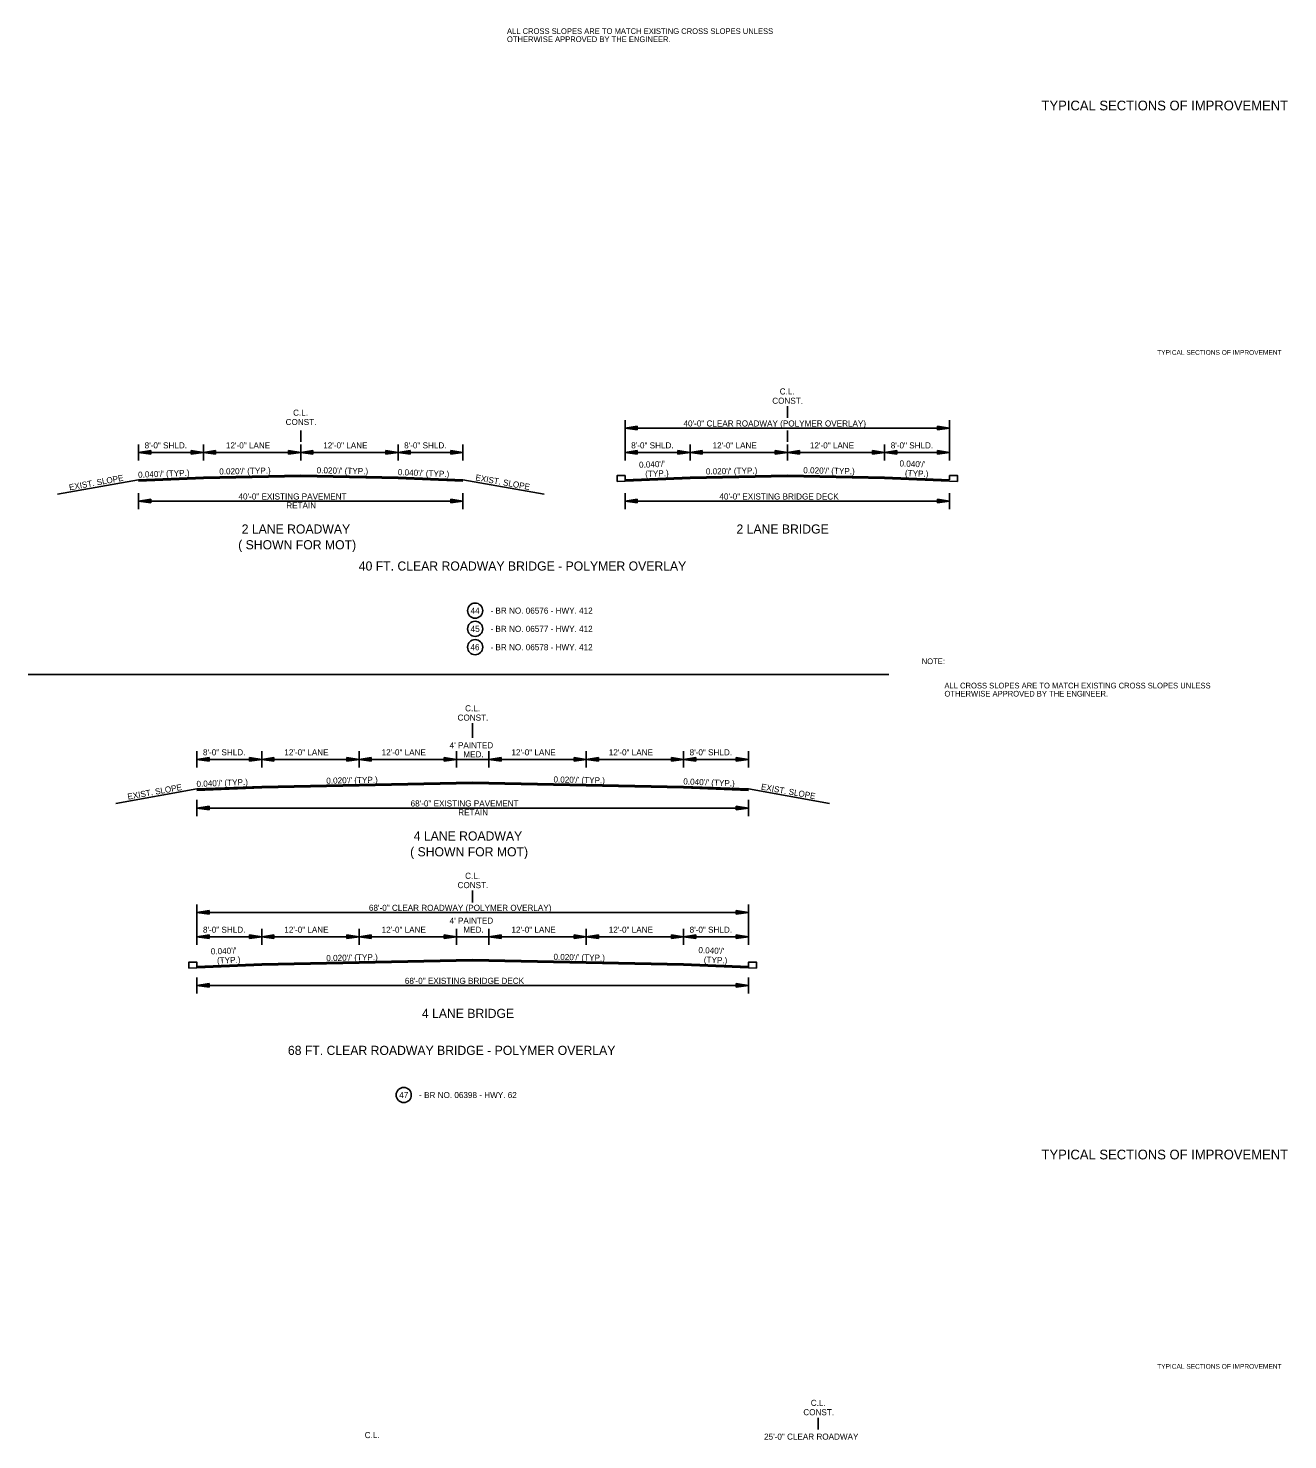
# Model space of a CAD drawing. Extents: x 550980 to 1930787, y -1972975 to 596640.
# Drawn here: x 550993 to 552546, y -1965821 to -1964081 of the extents above; entities that cross this region are included whole.
import ezdxf

# ---------------------------------------------------------------- set-up
doc = ezdxf.new("R2010")
doc.units = 0
for name, color, linetype in [('R_Border', 7, 'Continuous'), ('R_Border Notes', 7, 'Continuous'), ('R_Draft', 7, 'Continuous'), ('S_AREA_CALC', 7, 'Continuous')]:
    doc.layers.add(name, color=color, linetype=linetype)

# ---------------------------------------------------------------- blocks, each defined once
blk = doc.blocks.new('BPPOLY')
at = {"layer": 'R_Border'}
blk.add_circle((0, 0), 9.34, dxfattribs=at)
blk = doc.blocks.new('ARROW')
at = {"layer": 'R_Draft'}
for p, q in [((-2, 0.3), (0, 0)), ((-2, 0.3), (-2, -0.3)), ((-2, 0.25), (-0.334, 0)), ((-2, 0.199), (-0.678, 0)), ((-2, 0.149), (-1.011, 0)), ((-2, 0.097), (-1.35, 0)), ((-2, 0.047), (-1.684, 0)), ((-2, -0.3), (0, 0)), ((-2, -0.098), (-1.35, 0)), ((-2, -0.199), (-0.678, 0)), ((-2, -0.25), (-0.334, 0)), ((-2, -0.149), (-1.011, 0)), ((-2, -0.047), (-1.684, 0))]:
    blk.add_line(p, q, dxfattribs=at)

msp = doc.modelspace()

# ---------------------------------------------------------------- linework, layer by layer
at = {"layer": 'R_Border'}
for p, q in [((551928.9, -1964546.8), (551928.9, -1964561.3)), ((551328.9, -1964576.8), (551328.9, -1964590.8)), ((551728.9, -1964563.8), (551728.9, -1964613.8)), ((551728.9, -1964573.8), (552128.9, -1964573.8)), ((551928.9, -1964576.8), (551928.9, -1964590.8)), ((552128.9, -1964563.8), (552128.9, -1964613.8)), ((551128.9, -1964593.8), (551128.9, -1964613.8)), ((551208.9, -1964593.8), (551208.9, -1964613.8)), ((551328.9, -1964593.8), (551328.9, -1964613.8)), ((551448.9, -1964593.8), (551448.9, -1964613.8)), ((551528.9, -1964593.8), (551528.9, -1964613.8)), ((551808.9, -1964593.8), (551808.9, -1964613.8)), ((551928.9, -1964593.8), (551928.9, -1964613.8)), ((552048.9, -1964593.8), (552048.9, -1964613.8)), ((551128.9, -1964603.8), (551528.9, -1964603.8)), ((551328.1, -1964604.1), (551328.1, -1964604.1)), ((551728.9, -1964603.8), (552128.9, -1964603.8)), ((551128.9, -1964637.4), (551028.9, -1964655.4)), ((551528.9, -1964637.4), (551628.9, -1964655.4)), ((551128.9, -1964653.8), (551128.9, -1964673.8)), ((551128.9, -1964663.8), (551528.9, -1964663.8)), ((551528.9, -1964653.8), (551528.9, -1964673.8)), ((551728.9, -1964653.8), (551728.9, -1964673.8)), ((551728.9, -1964663.8), (552128.9, -1964663.8)), ((552128.9, -1964653.8), (552128.9, -1964673.8)), ((550992.9, -1964877.6), (552054.2, -1964877.6)), ((551540.9, -1964937.4), (551540.9, -1964955.6)), ((551200.9, -1964972.2), (551200.9, -1964992.2)), ((551280.9, -1964972.2), (551280.9, -1964992.2)), ((551400.9, -1964972.2), (551400.9, -1964992.2)), ((551520.9, -1964972.2), (551520.9, -1964992.2)), ((551560.9, -1964972.2), (551560.9, -1964992.2)), ((551680.9, -1964972.2), (551680.9, -1964992.2)), ((551800.9, -1964972.2), (551800.9, -1964992.2)), ((551880.9, -1964972.2), (551880.9, -1964992.2)), ((551200.9, -1964982.2), (551880.9, -1964982.2)), ((551200.9, -1965018.6), (551100.9, -1965036.6)), ((551880.9, -1965018.6), (551980.9, -1965036.6)), ((551200.9, -1965032.2), (551200.9, -1965052.2)), ((551200.9, -1965042.2), (551880.9, -1965042.2)), ((551880.9, -1965032.2), (551880.9, -1965052.2)), ((551540.9, -1965143.9), (551540.9, -1965158.4)), ((551200.9, -1965160.9), (551200.9, -1965210.9)), ((551880.9, -1965160.9), (551880.9, -1965210.9)), ((551200.9, -1965170.9), (551880.9, -1965170.9)), ((551200.9, -1965200.9), (551880.9, -1965200.9)), ((551280.9, -1965190.9), (551280.9, -1965210.9)), ((551400.9, -1965190.9), (551400.9, -1965210.9)), ((551520.9, -1965190.9), (551520.9, -1965210.9)), ((551560.9, -1965190.9), (551560.9, -1965210.9)), ((551680.9, -1965190.9), (551680.9, -1965210.9)), ((551800.9, -1965190.9), (551800.9, -1965210.9)), ((551200.9, -1965250.9), (551200.9, -1965270.9)), ((551880.9, -1965250.9), (551880.9, -1965270.9)), ((551200.9, -1965260.9), (551880.9, -1965260.9)), ((551967.1, -1965793.7), (551967.1, -1965808.2))]:
    msp.add_line(p, q, dxfattribs=at)
for points in [[(551128.9, -1964637.4), (551208.9, -1964634.2), (551328.9, -1964631.8), (551448.9, -1964634.2), (551528.9, -1964637.4)], [(551128.9, -1964637.7), (551208.9, -1964634.5), (551328.9, -1964632.1), (551448.9, -1964634.5), (551528.9, -1964637.7)], [(551128.9, -1964638), (551208.9, -1964634.8), (551328.9, -1964632.4), (551448.9, -1964634.8), (551528.9, -1964638)], [(551128.9, -1964638.3), (551208.9, -1964635.1), (551328.9, -1964632.7), (551448.9, -1964635.1), (551528.9, -1964638.3)], [(551128.9, -1964638.6), (551208.9, -1964635.4), (551328.9, -1964633), (551448.9, -1964635.4), (551528.9, -1964638.6)], [(551128.9, -1964638.9), (551208.9, -1964635.7), (551328.9, -1964633.3), (551448.9, -1964635.7), (551528.9, -1964638.9)], [(551128.9, -1964639.2), (551208.9, -1964636), (551328.9, -1964633.6), (551448.9, -1964636), (551528.9, -1964639.2)], [(551728.9, -1964638.9), (551728.9, -1964632.4), (551718.9, -1964632.4), (551718.9, -1964639.6)], [(551718.9, -1964639.6), (551808.9, -1964636), (551928.9, -1964633.6), (552048.9, -1964636), (552138.9, -1964639.6)], [(551728.9, -1964637.4), (551808.9, -1964634.2), (551928.9, -1964631.8), (552048.9, -1964634.2), (552128.9, -1964637.4)], [(551728.9, -1964637.7), (551808.9, -1964634.5), (551928.9, -1964632.1), (552048.9, -1964634.5), (552128.9, -1964637.7)], [(551728.9, -1964638), (551808.9, -1964634.8), (551928.9, -1964632.4), (552048.9, -1964634.8), (552128.9, -1964638)], [(551728.9, -1964638.3), (551808.9, -1964635.1), (551928.9, -1964632.7), (552048.9, -1964635.1), (552128.9, -1964638.3)], [(551728.9, -1964638.6), (551808.9, -1964635.4), (551928.9, -1964633), (552048.9, -1964635.4), (552128.9, -1964638.6)], [(551728.9, -1964638.9), (551808.9, -1964635.7), (551928.9, -1964633.3), (552048.9, -1964635.7), (552128.9, -1964638.9)], [(552128.9, -1964637.4), (552128.9, -1964632.4), (552138.9, -1964632.4), (552138.9, -1964639.6)], [(551200.9, -1965018.6), (551280.9, -1965015.4), (551540.9, -1965010.2), (551800.9, -1965015.4), (551880.9, -1965018.6)], [(551200.9, -1965018.9), (551280.9, -1965015.7), (551540.9, -1965010.5), (551800.9, -1965015.7), (551880.9, -1965018.9)], [(551200.9, -1965019.2), (551280.9, -1965016), (551540.9, -1965010.8), (551800.9, -1965016), (551880.9, -1965019.2)], [(551200.9, -1965019.5), (551280.9, -1965016.3), (551540.9, -1965011.1), (551800.9, -1965016.3), (551880.9, -1965019.5)], [(551200.9, -1965019.8), (551280.9, -1965016.6), (551540.9, -1965011.4), (551800.9, -1965016.6), (551880.9, -1965019.8)], [(551200.9, -1965020.1), (551280.9, -1965016.9), (551540.9, -1965011.7), (551800.9, -1965016.9), (551880.9, -1965020.1)], [(551200.9, -1965020.4), (551280.9, -1965017.2), (551540.9, -1965012), (551800.9, -1965017.2), (551880.9, -1965020.4)], [(551190.9, -1965239.5), (551280.9, -1965235.9), (551540.9, -1965230.7), (551800.9, -1965235.9), (551890.9, -1965239.5)], [(551200.9, -1965238.8), (551200.9, -1965232.3), (551190.9, -1965232.3), (551190.9, -1965239.5)], [(551200.9, -1965237.3), (551280.9, -1965234.1), (551540.9, -1965228.9), (551800.9, -1965234.1), (551880.9, -1965237.3)], [(551200.9, -1965237.6), (551280.9, -1965234.4), (551540.9, -1965229.2), (551800.9, -1965234.4), (551880.9, -1965237.6)], [(551200.9, -1965237.9), (551280.9, -1965234.7), (551540.9, -1965229.5), (551800.9, -1965234.7), (551880.9, -1965237.9)], [(551200.9, -1965238.2), (551280.9, -1965235), (551540.9, -1965229.8), (551800.9, -1965235), (551880.9, -1965238.2)], [(551200.9, -1965238.5), (551280.9, -1965235.3), (551540.9, -1965230.1), (551800.9, -1965235.3), (551880.9, -1965238.5)], [(551200.9, -1965238.8), (551280.9, -1965235.6), (551540.9, -1965230.4), (551800.9, -1965235.6), (551880.9, -1965238.8)], [(551880.9, -1965239.5), (551880.9, -1965232.3), (551890.9, -1965232.3), (551890.9, -1965239.5)]]:
    msp.add_lwpolyline(points, dxfattribs=at)

# ---------------------------------------------------------------- block references
at = {"layer": 'R_Border', "xscale": 7.5, "yscale": 7.5, "rotation": 180}
for p in [(551728.9, -1964573.8), (551128.9, -1964603.8), (551208.9, -1964603.8), (551328.9, -1964603.8), (551448.9, -1964603.8), (551728.9, -1964603.8), (551808.9, -1964603.8), (551928.9, -1964603.8), (552048.9, -1964603.8), (551128.9, -1964663.8), (551728.9, -1964663.8), (551200.9, -1964982.2), (551280.9, -1964982.2), (551400.9, -1964982.2), (551560.9, -1964982.2), (551680.9, -1964982.2), (551800.9, -1964982.2), (551200.9, -1965042.2), (551200.9, -1965170.9), (551200.9, -1965200.9), (551280.9, -1965200.9), (551400.9, -1965200.9), (551560.9, -1965200.9), (551680.9, -1965200.9), (551800.9, -1965200.9), (551200.9, -1965260.9)]:
    msp.add_blockref('ARROW', p, dxfattribs=at)
at = {"layer": 'R_Border', "xscale": 7.5, "yscale": 7.5}
for p in [(552128.9, -1964573.8), (551208.9, -1964603.8), (551328.9, -1964603.8), (551448.9, -1964603.8), (551528.9, -1964603.8), (551808.9, -1964603.8), (551928.9, -1964603.8), (552048.9, -1964603.8), (552128.9, -1964603.8), (551528.9, -1964663.8), (552128.9, -1964663.8), (551280.9, -1964982.2), (551400.9, -1964982.2), (551520.9, -1964982.2), (551680.9, -1964982.2), (551800.9, -1964982.2), (551880.9, -1964982.2), (551880.9, -1965042.2), (551880.9, -1965170.9), (551280.9, -1965200.9), (551400.9, -1965200.9), (551520.9, -1965200.9), (551680.9, -1965200.9), (551800.9, -1965200.9), (551880.9, -1965200.9), (551880.9, -1965260.9)]:
    msp.add_blockref('ARROW', p, dxfattribs=at)
at = {"layer": 'R_Border'}
for p in [(551543.9, -1964798.8), (551543.9, -1964821.3), (551543.9, -1964843.8), (551455.9, -1965395.9)]:
    msp.add_blockref('BPPOLY', p, dxfattribs=at)

# ---------------------------------------------------------------- texts
for s, height, rotation, p in [('TYPICAL SECTIONS OF IMPROVEMENT', 12, 360, (552242.3, -1964182.1)), ("0.040'/' (TYP.)", 7.5, 2.2916, (551128.5, -1964635)), ("0.020'/' (TYP.)", 7.5, 1.1458, (551228.5, -1964631)), ("0.020'/' (TYP.)", 7.5, 358.8542, (551348.5, -1964629.4)), ("0.040'/' (TYP.)", 7.5, 357.7084, (551448.5, -1964631.7)), ("0.040'/'", 7.5, 2.2916, (551746.2, -1964622.8)), ('(TYP.)', 7.5, 2.2916, (551753.8, -1964634)), ("0.020'/' (TYP.)", 7.5, 1.1458, (551828.5, -1964631)), ("0.020'/' (TYP.)", 7.5, 358.8542, (551948.5, -1964629.4)), ("0.040'/'", 7.5, 357.7084, (552067.1, -1964621)), ('(TYP.)', 7.5, 357.7084, (552073.8, -1964632.8)), ('EXIST. SLOPE', 7.5, 10.204, (551043.9, -1964650.6)), ('EXIST. SLOPE', 7.5, 349.796, (551543.9, -1964638.1)), ('EXIST. SLOPE', 7.5, 10.204, (551116, -1965031.9)), ("0.040'/' (TYP.)", 7.5, 2.2916, (551200.5, -1965016.2)), ("0.020'/' (TYP.)", 7.5, 1.1458, (551360.5, -1965012.2)), ("0.020'/' (TYP.)", 7.5, 358.8542, (551640.5, -1965010.6)), ("0.040'/' (TYP.)", 7.5, 357.7084, (551800.5, -1965013)), ('EXIST. SLOPE', 7.5, 349.796, (551896, -1965019.3)), ("0.040'/'", 7.5, 2.2916, (551218.2, -1965222.7)), ("0.040'/'", 7.5, 357.7084, (551819.1, -1965220.9)), ('(TYP.)', 7.5, 2.2916, (551225.8, -1965233.9)), ("0.020'/' (TYP.)", 7.5, 1.1458, (551360.5, -1965230.9)), ("0.020'/' (TYP.)", 7.5, 358.8542, (551640.5, -1965229.3)), ('(TYP.)', 7.5, 357.7084, (551825.8, -1965232.7)), ('TYPICAL SECTIONS OF IMPROVEMENT', 12, 360, (552242.3, -1965475.3))]:
    msp.add_text(s, height=height, rotation=rotation, dxfattribs=at).set_placement(p)
for s, height, p in [('C.L.', 7.5, (551919.5, -1964532.3)), ('CONST.', 7.5, (551910.3, -1964543.8)), ('C.L.', 7.5, (551319.5, -1964558.5)), ('CONST.', 7.5, (551310.3, -1964570)), ('40\'-0" CLEAR ROADWAY (POLYMER OVERLAY)', 7.5, (551800.9, -1964571.8)), ('8\'-0" SHLD.', 7.5, (551136.4, -1964598.8)), ('12\'-0" LANE', 7.5, (551236.7, -1964598.8)), ('12\'-0" LANE', 7.5, (551356.7, -1964598.8)), ('8\'-0" SHLD.', 7.5, (551456.4, -1964598.8)), ('8\'-0" SHLD.', 7.5, (551736.4, -1964598.8)), ('12\'-0" LANE', 7.5, (551836.7, -1964598.8)), ('12\'-0" LANE', 7.5, (551956.7, -1964598.8)), ('8\'-0" SHLD.', 7.5, (552056.4, -1964598.8)), ('40\'-0" EXISTING PAVEMENT', 7.5, (551252.2, -1964661.8)), ('40\'-0" EXISTING BRIDGE DECK', 7.5, (551845.1, -1964661.8)), ('RETAIN', 7.5, (551311.1, -1964672.8)), ('2 LANE ROADWAY', 11.25, (551256.1, -1964703.8)), ('2 LANE BRIDGE', 11.25, (551866.2, -1964703.8)), ('( SHOWN FOR MOT)', 11.25, (551251.8, -1964723.2)), ('40 FT. CLEAR ROADWAY BRIDGE - POLYMER OVERLAY', 11.25, (551400.5, -1964749.4)), ('44', 7.5, (551538.4, -1964802.5)), ('- BR NO. 06576 - HWY. 412', 7.5, (551562.9, -1964802.5)), ('45', 7.5, (551538.4, -1964825)), ('- BR NO. 06577 - HWY. 412', 7.5, (551562.9, -1964825)), ('46', 7.5, (551538.2, -1964847.6)), ('- BR NO. 06578 - HWY. 412', 7.5, (551562.9, -1964847.6)), ('C.L.', 7.5, (551531.6, -1964922.9)), ('CONST.', 7.5, (551522.3, -1964934.4)), ('8\'-0" SHLD.', 7.5, (551208.4, -1964977.2)), ('12\'-0" LANE', 7.5, (551308.7, -1964977.2)), ('12\'-0" LANE', 7.5, (551428.7, -1964977.2)), ("4' PAINTED", 7.5, (551512.5, -1964968.5)), ('MED.', 7.5, (551529.4, -1964979.7)), ('12\'-0" LANE', 7.5, (551588.7, -1964977.2)), ('12\'-0" LANE', 7.5, (551708.7, -1964977.2)), ('8\'-0" SHLD.', 7.5, (551808.4, -1964977.2)), ('68\'-0" EXISTING PAVEMENT', 7.5, (551464.4, -1965040.2)), ('RETAIN', 7.5, (551523.1, -1965051.2)), ('4 LANE ROADWAY', 11.25, (551468.2, -1965082.2)), ('( SHOWN FOR MOT)', 11.25, (551463.8, -1965101.7)), ('CONST.', 7.5, (551522.3, -1965140.9)), ('C.L.', 7.5, (551531.6, -1965129.4)), ('68\'-0" CLEAR ROADWAY (POLYMER OVERLAY)', 7.5, (551413, -1965168.9)), ("4' PAINTED", 7.5, (551512.5, -1965184.7)), ('8\'-0" SHLD.', 7.5, (551208.4, -1965195.9)), ('12\'-0" LANE', 7.5, (551308.7, -1965195.9)), ('12\'-0" LANE', 7.5, (551428.7, -1965195.9)), ('MED.', 7.5, (551529.4, -1965195.9)), ('12\'-0" LANE', 7.5, (551588.7, -1965195.9)), ('12\'-0" LANE', 7.5, (551708.7, -1965195.9)), ('8\'-0" SHLD.', 7.5, (551808.4, -1965195.9)), ('68\'-0" EXISTING BRIDGE DECK', 7.5, (551457.3, -1965258.9)), ('4 LANE BRIDGE', 11.25, (551478.3, -1965300.9)), ('68 FT. CLEAR ROADWAY BRIDGE - POLYMER OVERLAY', 11.25, (551313.1, -1965346.5)), ('47', 7.5, (551450.4, -1965399.7)), ('- BR NO. 06398 - HWY. 62', 7.5, (551474.9, -1965399.7)), ('C.L.', 7.5, (551957.8, -1965779.2)), ('CONST.', 7.5, (551948.6, -1965790.7)), ('C.L.', 7.5, (551407.8, -1965818.9)), ('25\'-0" CLEAR ROADWAY', 7.5, (551900.2, -1965820.8))]:
    msp.add_text(s, height=height, dxfattribs=at).set_placement(p)
at = {"layer": 'R_Border Notes'}
for s, p in [('ALL CROSS SLOPES ARE TO MATCH EXISTING CROSS SLOPES UNLESS ', (551583.2, -1964087.9)), ('OTHERWISE APPROVED BY THE ENGINEER.', (551583.2, -1964097.9)), ('NOTE: ', (552094.6, -1964864.7)), ('ALL CROSS SLOPES ARE TO MATCH EXISTING CROSS SLOPES UNLESS ', (552122.6, -1964894.7)), ('OTHERWISE APPROVED BY THE ENGINEER.', (552122.6, -1964904.7))]:
    msp.add_text(s, height=7, dxfattribs=at).set_placement(p)
at = {"layer": 'S_AREA_CALC'}
for p in [(552384.9, -1964483.4), (552384.9, -1965733.4)]:
    msp.add_text('TYPICAL SECTIONS OF IMPROVEMENT', height=5.862, rotation=360, dxfattribs=at).set_placement(p)

doc.saveas('drawing.dxf')
